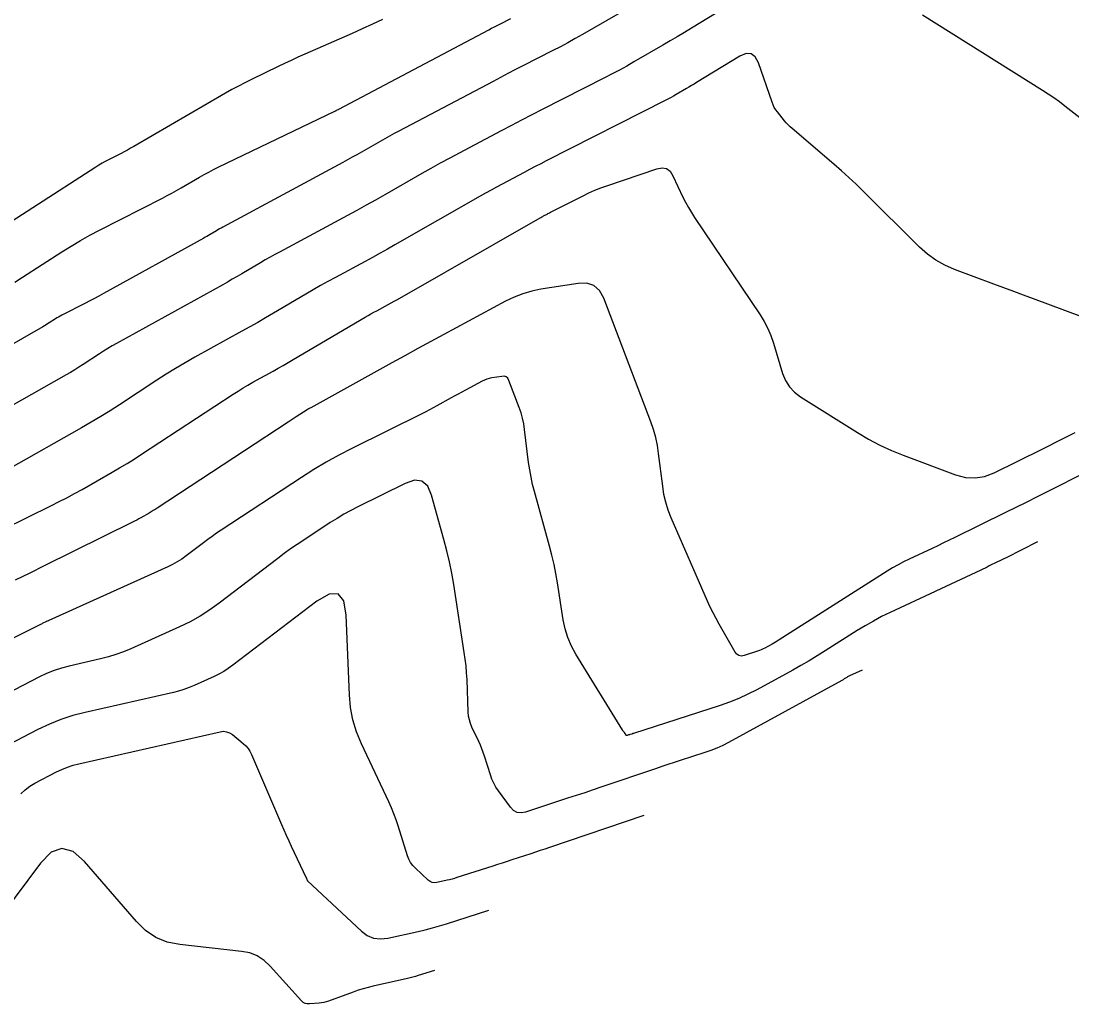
# Model space of a CAD drawing. Extents: x 1005228 to 1008882, y 1883389 to 1885754.
# Drawn here: x 1007701.9 to 1007873.1, y 1884017.7 to 1884177.9 of the extents above; entities that cross this region are included whole.
import ezdxf

# ---------------------------------------------------------------- set-up
doc = ezdxf.new("R2010")
doc.units = 0
doc.layers.add('C-ANNO-NOTE', color=7, linetype='Continuous')
doc.layers.add('S_BRIDGE', color=7, linetype='Continuous')

msp = doc.modelspace()

# ---------------------------------------------------------------- linework, layer by layer
at = {"layer": 'C-ANNO-NOTE'}
for points in [[(1007828.2, 1884187.18), (1007811.14, 1884176.75), (1007809.98, 1884176.05), (1007808.81, 1884175.35), (1007807.64, 1884174.66), (1007806.47, 1884173.97), (1007801.76, 1884171.24), (1007800.58, 1884170.57), (1007799.39, 1884169.91), (1007798.19, 1884169.27), (1007796.99, 1884168.65), (1007786.79, 1884163.47), (1007785.12, 1884162.61), (1007783.46, 1884161.75), (1007781.8, 1884160.89), (1007780.14, 1884160.02), (1007773.28, 1884156.39), (1007771.75, 1884155.57), (1007770.22, 1884154.74), (1007768.7, 1884153.89), (1007767.19, 1884153.04), (1007761.17, 1884149.59), (1007759.66, 1884148.73), (1007758.14, 1884147.88), (1007756.62, 1884147.05), (1007755.1, 1884146.22), (1007744.05, 1884140.26), (1007743.27, 1884139.83), (1007742.49, 1884139.4), (1007741.72, 1884138.96), (1007740.95, 1884138.51), (1007737.89, 1884136.7), (1007737.12, 1884136.25), (1007736.35, 1884135.81), (1007735.57, 1884135.37), (1007734.8, 1884134.93), (1007717.46, 1884125.34), (1007716.77, 1884124.95), (1007716.08, 1884124.54), (1007715.39, 1884124.12), (1007714.72, 1884123.68), (1007712.04, 1884121.92), (1007711.37, 1884121.49), (1007710.69, 1884121.06), (1007710, 1884120.65), (1007709.31, 1884120.25), (1007687.05, 1884107.63)], [(1007803.12, 1884181.34), (1007793.39, 1884175.71), (1007792.2, 1884175.03), (1007791, 1884174.36), (1007789.79, 1884173.72), (1007788.57, 1884173.09), (1007783.68, 1884170.6), (1007782.46, 1884169.98), (1007781.24, 1884169.35), (1007780.03, 1884168.71), (1007778.81, 1884168.07), (1007763.48, 1884159.96), (1007762.71, 1884159.55), (1007761.94, 1884159.13), (1007761.18, 1884158.71), (1007760.42, 1884158.28), (1007757.4, 1884156.55), (1007756.64, 1884156.12), (1007755.88, 1884155.69), (1007755.12, 1884155.27), (1007754.35, 1884154.86), (1007734.79, 1884144.31), (1007734.53, 1884144.16), (1007734.27, 1884144.02), (1007734.01, 1884143.87), (1007733.76, 1884143.72), (1007732.73, 1884143.11), (1007732.47, 1884142.96), (1007732.21, 1884142.81), (1007731.95, 1884142.67), (1007731.69, 1884142.52), (1007715.35, 1884133.48), (1007714.63, 1884133.08), (1007713.9, 1884132.69), (1007713.17, 1884132.31), (1007712.44, 1884131.93), (1007708.58, 1884129.96), (1007708.31, 1884129.82), (1007708.05, 1884129.67), (1007707.79, 1884129.52), (1007707.53, 1884129.36), (1007706.52, 1884128.71), (1007706.27, 1884128.55), (1007706.01, 1884128.39), (1007705.75, 1884128.23), (1007705.49, 1884128.08), (1007688.13, 1884118.13)], [(1007876.31, 1884160.61), (1007871.94, 1884164.03), (1007871.05, 1884164.71), (1007870.14, 1884165.37), (1007869.22, 1884166), (1007868.28, 1884166.6), (1007848.75, 1884178.83)], [(1007760.8, 1884178.13), (1007759.16, 1884177.37), (1007757.51, 1884176.63), (1007755.86, 1884175.89), (1007748.14, 1884172.48), (1007747.04, 1884171.99), (1007745.95, 1884171.49), (1007744.87, 1884170.98), (1007743.79, 1884170.47), (1007739.47, 1884168.39), (1007738.39, 1884167.85), (1007737.33, 1884167.3), (1007736.28, 1884166.73), (1007735.24, 1884166.14), (1007720.3, 1884157.45), (1007719.79, 1884157.16), (1007719.28, 1884156.88), (1007718.76, 1884156.6), (1007718.24, 1884156.33), (1007716.16, 1884155.27), (1007715.64, 1884155), (1007715.14, 1884154.72), (1007714.63, 1884154.42), (1007714.14, 1884154.11), (1007693.52, 1884140.82)], [(1007890, 1884123.99), (1007866.83, 1884132.65), (1007865.22, 1884133.25), (1007863.61, 1884133.85), (1007862, 1884134.45), (1007860.39, 1884135.04), (1007853.95, 1884137.43), (1007852.38, 1884138.1), (1007850.92, 1884138.92), (1007849.56, 1884139.9), (1007848.29, 1884141.04), (1007839.13, 1884150.14), (1007837.96, 1884151.29), (1007836.77, 1884152.41), (1007835.56, 1884153.5), (1007834.32, 1884154.58), (1007827.55, 1884160.36), (1007827.21, 1884160.66), (1007826.88, 1884160.98), (1007826.57, 1884161.32), (1007826.28, 1884161.66), (1007825.12, 1884163.09), (1007824.85, 1884163.45), (1007824.62, 1884163.83), (1007824.41, 1884164.24), (1007824.25, 1884164.66), (1007822.03, 1884171.08), (1007821.52, 1884172.06), (1007820.85, 1884172.57), (1007820.01, 1884172.6), (1007818.99, 1884172.17), (1007811.97, 1884167.87), (1007811.55, 1884167.62), (1007811.14, 1884167.37), (1007810.72, 1884167.13), (1007810.31, 1884166.88), (1007808.64, 1884165.92), (1007808.22, 1884165.68), (1007807.8, 1884165.44), (1007807.37, 1884165.22), (1007806.94, 1884165), (1007787.48, 1884155.1), (1007786.57, 1884154.64), (1007785.67, 1884154.17), (1007784.77, 1884153.7), (1007783.87, 1884153.23), (1007780.28, 1884151.33), (1007779.38, 1884150.85), (1007778.49, 1884150.36), (1007777.6, 1884149.87), (1007776.72, 1884149.37), (1007762.82, 1884141.42), (1007761.62, 1884140.74), (1007760.41, 1884140.06), (1007759.2, 1884139.39), (1007757.99, 1884138.74), (1007753.13, 1884136.11), (1007751.92, 1884135.45), (1007750.71, 1884134.78), (1007749.51, 1884134.09), (1007748.32, 1884133.4), (1007743.04, 1884130.29), (1007741.76, 1884129.54), (1007740.48, 1884128.8), (1007739.19, 1884128.07), (1007737.9, 1884127.35), (1007730.23, 1884123.1), (1007728.66, 1884122.21), (1007727.1, 1884121.29), (1007725.56, 1884120.34), (1007724.04, 1884119.36), (1007717.99, 1884115.38), (1007716.47, 1884114.4), (1007714.93, 1884113.45), (1007713.38, 1884112.52), (1007711.81, 1884111.61), (1007699.89, 1884104.85)], [(1007698.99, 1884095.03), (1007706.9, 1884098.94), (1007708.16, 1884099.58), (1007709.4, 1884100.23), (1007710.64, 1884100.9), (1007711.87, 1884101.58), (1007716.77, 1884104.36), (1007717.99, 1884105.07), (1007719.2, 1884105.79), (1007720.39, 1884106.53), (1007721.58, 1884107.3), (1007736.5, 1884117.11), (1007737.29, 1884117.61), (1007738.09, 1884118.11), (1007738.89, 1884118.58), (1007739.71, 1884119.04), (1007742.99, 1884120.86), (1007743.8, 1884121.32), (1007744.62, 1884121.78), (1007745.43, 1884122.25), (1007746.24, 1884122.72), (1007757.99, 1884129.65), (1007758.45, 1884129.92), (1007758.92, 1884130.18), (1007759.39, 1884130.44), (1007759.86, 1884130.7), (1007761.74, 1884131.72), (1007762.22, 1884131.97), (1007762.69, 1884132.23), (1007763.15, 1884132.49), (1007763.62, 1884132.76), (1007786.48, 1884145.84), (1007786.62, 1884145.91), (1007786.76, 1884145.99), (1007786.9, 1884146.07), (1007787.04, 1884146.14), (1007787.6, 1884146.44), (1007787.74, 1884146.51), (1007787.88, 1884146.59), (1007788.03, 1884146.66), (1007788.17, 1884146.73), (1007793.49, 1884149.44), (1007794.43, 1884149.9), (1007795.39, 1884150.32), (1007796.36, 1884150.71), (1007797.34, 1884151.06), (1007805.48, 1884153.82), (1007806.33, 1884153.99), (1007807.05, 1884153.85), (1007807.64, 1884153.42), (1007808.11, 1884152.7), (1007809.74, 1884149.22), (1007810.16, 1884148.36), (1007810.62, 1884147.52), (1007811.11, 1884146.69), (1007811.63, 1884145.89), (1007822.3, 1884130.04), (1007822.97, 1884128.95), (1007823.56, 1884127.82), (1007824.07, 1884126.64), (1007824.48, 1884125.43), (1007825.97, 1884120.49), (1007826.43, 1884119.32), (1007827.08, 1884118.29), (1007827.9, 1884117.4), (1007828.9, 1884116.65), (1007838.19, 1884110.83), (1007839.98, 1884109.77), (1007841.81, 1884108.81), (1007843.7, 1884107.94), (1007845.63, 1884107.16), (1007854.15, 1884103.97), (1007855.74, 1884103.54), (1007857.31, 1884103.45), (1007858.86, 1884103.7), (1007860.4, 1884104.28), (1007868.22, 1884108.14), (1007868.89, 1884108.47), (1007869.57, 1884108.81), (1007870.25, 1884109.15), (1007870.92, 1884109.48), (1007873.63, 1884110.84)], [(1007867.47, 1884093.02), (1007862.36, 1884090.45), (1007862.02, 1884090.28), (1007861.68, 1884090.11), (1007861.33, 1884089.94), (1007860.99, 1884089.77), (1007859.62, 1884089.1), (1007859.28, 1884088.93), (1007858.94, 1884088.76), (1007858.59, 1884088.6), (1007858.25, 1884088.44), (1007843.48, 1884081.52), (1007842.1, 1884080.85), (1007840.75, 1884080.13), (1007839.41, 1884079.37), (1007838.1, 1884078.57), (1007832.91, 1884075.27), (1007831.61, 1884074.46), (1007830.29, 1884073.66), (1007828.96, 1884072.89), (1007827.62, 1884072.14), (1007821.76, 1884068.93), (1007820.32, 1884068.19), (1007818.85, 1884067.51), (1007817.34, 1884066.91), (1007815.81, 1884066.37), (1007801.66, 1884061.81), (1007801.59, 1884061.79), (1007801.53, 1884061.77), (1007801.46, 1884061.75), (1007801.39, 1884061.72), (1007801.11, 1884061.63), (1007801.05, 1884061.61), (1007801, 1884061.59), (1007800.94, 1884061.57), (1007800.89, 1884061.56), (1007800.67, 1884061.48), (1007800.62, 1884061.47), (1007800.57, 1884061.48), (1007800.53, 1884061.5), (1007800.5, 1884061.54), (1007800.2, 1884061.95), (1007800.14, 1884062.03), (1007800.08, 1884062.11), (1007800.02, 1884062.2), (1007799.97, 1884062.29), (1007792.32, 1884074.71), (1007791.6, 1884076.04), (1007791.01, 1884077.42), (1007790.56, 1884078.85), (1007790.25, 1884080.33), (1007789.31, 1884086.36), (1007789.05, 1884087.87), (1007788.75, 1884089.36), (1007788.4, 1884090.85), (1007788.02, 1884092.32), (1007785.56, 1884101.22), (1007785.25, 1884102.39), (1007785, 1884103.57), (1007784.78, 1884104.76), (1007784.61, 1884105.96), (1007783.95, 1884111.34), (1007783.81, 1884112.26), (1007783.62, 1884113.16), (1007783.37, 1884114.05), (1007783.06, 1884114.92), (1007781.38, 1884119.35), (1007781.2, 1884119.68), (1007780.95, 1884119.9), (1007780.63, 1884120.01), (1007780.25, 1884120), (1007778.6, 1884119.74), (1007778.19, 1884119.66), (1007777.8, 1884119.54), (1007777.41, 1884119.4), (1007777.04, 1884119.21), (1007774.3, 1884117.74), (1007773.72, 1884117.43), (1007773.14, 1884117.12), (1007772.57, 1884116.8), (1007771.99, 1884116.48), (1007769.65, 1884115.18), (1007769.07, 1884114.86), (1007768.48, 1884114.55), (1007767.89, 1884114.24), (1007767.3, 1884113.94), (1007755.81, 1884108.23), (1007753.72, 1884107.15), (1007751.66, 1884106.01), (1007749.63, 1884104.81), (1007747.64, 1884103.54), (1007734.51, 1884094.91), (1007733.78, 1884094.42), (1007733.05, 1884093.92), (1007732.34, 1884093.4), (1007731.64, 1884092.87), (1007728.84, 1884090.74), (1007728.13, 1884090.23), (1007727.39, 1884089.76), (1007726.63, 1884089.33), (1007725.84, 1884088.95), (1007706.46, 1884080.19), (1007706.43, 1884080.18), (1007706.4, 1884080.17), (1007706.37, 1884080.16), (1007706.34, 1884080.15), (1007706.22, 1884080.12), (1007706.19, 1884080.12), (1007706.16, 1884080.11), (1007706.13, 1884080.09), (1007706.1, 1884080.08), (1007705.38, 1884079.71), (1007705.25, 1884079.64), (1007705.13, 1884079.58), (1007705, 1884079.51), (1007704.87, 1884079.45), (1007682.49, 1884068.28)], [(1007838.9, 1884072.14), (1007836.88, 1884071.2), (1007836.77, 1884071.14), (1007836.66, 1884071.08), (1007836.55, 1884071.02), (1007836.44, 1884070.95), (1007836.02, 1884070.69), (1007835.91, 1884070.62), (1007835.81, 1884070.55), (1007835.7, 1884070.49), (1007835.59, 1884070.43), (1007817.16, 1884060.34), (1007816.23, 1884059.85), (1007815.27, 1884059.42), (1007814.3, 1884059.03), (1007813.31, 1884058.68), (1007809.29, 1884057.39), (1007808.29, 1884057.06), (1007807.29, 1884056.73), (1007806.29, 1884056.4), (1007805.29, 1884056.06), (1007796.52, 1884053.1), (1007795.13, 1884052.63), (1007793.74, 1884052.16), (1007792.35, 1884051.7), (1007790.96, 1884051.24), (1007784.11, 1884049), (1007783.39, 1884048.86), (1007782.74, 1884048.95), (1007782.16, 1884049.26), (1007781.65, 1884049.79), (1007779.7, 1884052.45), (1007779.28, 1884053.06), (1007778.92, 1884053.71), (1007778.62, 1884054.38), (1007778.37, 1884055.07), (1007777.42, 1884058.11), (1007777.21, 1884058.72), (1007776.99, 1884059.32), (1007776.75, 1884059.92), (1007776.48, 1884060.5), (1007775.38, 1884062.83), (1007775.14, 1884063.42), (1007774.96, 1884064.02), (1007774.84, 1884064.64), (1007774.78, 1884065.28), (1007774.57, 1884070.61), (1007774.5, 1884071.71), (1007774.41, 1884072.81), (1007774.29, 1884073.91), (1007774.13, 1884075), (1007772.4, 1884086.08), (1007772.08, 1884087.92), (1007771.71, 1884089.76), (1007771.29, 1884091.58), (1007770.82, 1884093.39), (1007768.81, 1884100.63), (1007768.17, 1884102.1), (1007767.23, 1884102.91), (1007766, 1884103.06), (1007764.48, 1884102.56), (1007756.78, 1884098.73), (1007755.63, 1884098.14), (1007754.51, 1884097.52), (1007753.4, 1884096.86), (1007752.31, 1884096.16), (1007747.99, 1884093.32), (1007746.91, 1884092.61), (1007745.85, 1884091.87), (1007744.81, 1884091.11), (1007743.77, 1884090.34), (1007734.22, 1884083.05), (1007732.69, 1884081.95), (1007731.11, 1884080.94), (1007729.47, 1884080.02), (1007727.77, 1884079.2), (1007719.83, 1884075.61), (1007718.62, 1884075.1), (1007717.4, 1884074.66), (1007716.16, 1884074.27), (1007714.9, 1884073.95), (1007709.8, 1884072.8), (1007708.54, 1884072.47), (1007707.31, 1884072.06), (1007706.11, 1884071.58), (1007704.93, 1884071.02), (1007685.78, 1884061.08)], [(1007803.37, 1884048.43), (1007788.02, 1884043.24), (1007787.25, 1884042.98), (1007786.48, 1884042.72), (1007785.71, 1884042.47), (1007784.94, 1884042.22), (1007781.86, 1884041.21), (1007781.09, 1884040.95), (1007780.32, 1884040.7), (1007779.55, 1884040.45), (1007778.78, 1884040.2), (1007772.94, 1884038.33), (1007772.54, 1884038.2), (1007772.14, 1884038.09), (1007771.73, 1884037.98), (1007771.32, 1884037.89), (1007769.68, 1884037.52), (1007769.28, 1884037.48), (1007768.91, 1884037.53), (1007768.56, 1884037.68), (1007768.24, 1884037.92), (1007766.16, 1884039.86), (1007765.74, 1884040.3), (1007765.39, 1884040.78), (1007765.11, 1884041.3), (1007764.89, 1884041.87), (1007763.37, 1884046.74), (1007763.03, 1884047.75), (1007762.67, 1884048.73), (1007762.27, 1884049.71), (1007761.83, 1884050.67), (1007757.37, 1884060.13), (1007756.58, 1884062.05), (1007755.98, 1884064.02), (1007755.6, 1884066.04), (1007755.41, 1884068.11), (1007754.88, 1884081.11), (1007754.49, 1884083.4), (1007753.57, 1884084.54), (1007752.1, 1884084.52), (1007750.09, 1884083.36), (1007736.41, 1884072.92), (1007735.69, 1884072.4), (1007734.94, 1884071.92), (1007734.17, 1884071.49), (1007733.37, 1884071.1), (1007730.12, 1884069.63), (1007729.3, 1884069.29), (1007728.46, 1884068.98), (1007727.61, 1884068.72), (1007726.75, 1884068.5), (1007712.37, 1884065.24), (1007710.38, 1884064.72), (1007708.44, 1884064.08), (1007706.55, 1884063.32), (1007704.7, 1884062.43), (1007696.33, 1884058.09)], [(1007701.89, 1884051.97), (1007702.59, 1884052.63), (1007703.36, 1884053.21), (1007704.2, 1884053.71), (1007707.7, 1884055.53), (1007708.59, 1884055.95), (1007709.49, 1884056.32), (1007710.42, 1884056.62), (1007711.37, 1884056.87), (1007734.37, 1884062.09), (1007734.91, 1884062.16), (1007735.42, 1884062.1), (1007735.91, 1884061.92), (1007736.36, 1884061.62), (1007738.13, 1884060.17), (1007738.55, 1884059.79), (1007738.91, 1884059.37), (1007739.21, 1884058.9), (1007739.46, 1884058.4), (1007744.35, 1884047), (1007744.74, 1884046.11), (1007745.14, 1884045.22), (1007745.54, 1884044.33), (1007745.95, 1884043.45), (1007748.4, 1884038.26), (1007748.42, 1884038.22), (1007748.43, 1884038.18), (1007748.45, 1884038.14), (1007748.46, 1884038.1), (1007748.51, 1884037.94), (1007748.53, 1884037.9), (1007748.55, 1884037.86), (1007748.57, 1884037.83), (1007748.6, 1884037.8), (1007757.38, 1884029.61), (1007758.33, 1884028.9), (1007759.36, 1884028.47), (1007760.47, 1884028.32), (1007761.65, 1884028.45), (1007766.6, 1884029.55), (1007767.78, 1884029.82), (1007768.94, 1884030.12), (1007770.1, 1884030.45), (1007771.24, 1884030.8), (1007778.12, 1884033.01)]]:
    msp.add_lwpolyline(points, dxfattribs=at)
at = {"layer": 'S_BRIDGE'}
for points in [[(1007700.91, 1884135.35), (1007702.15, 1884136.14), (1007708.6, 1884140.3), (1007710.1, 1884141.24), (1007711.62, 1884142.14), (1007713.17, 1884143), (1007714.73, 1884143.82), (1007724.99, 1884149.05), (1007725.76, 1884149.45), (1007726.52, 1884149.85), (1007727.28, 1884150.27), (1007728.03, 1884150.7), (1007731.02, 1884152.44), (1007731.77, 1884152.87), (1007732.53, 1884153.28), (1007733.29, 1884153.68), (1007734.07, 1884154.06), (1007753.16, 1884163.26), (1007753.2, 1884163.28), (1007753.25, 1884163.31), (1007753.3, 1884163.33), (1007753.34, 1884163.36), (1007753.6, 1884163.5), (1007753.62, 1884163.51), (1007753.66, 1884163.53), (1007753.67, 1884163.53), (1007753.67, 1884163.54), (1007778.13, 1884176.47), (1007778.58, 1884176.71), (1007779.03, 1884176.94), (1007779.47, 1884177.17), (1007779.92, 1884177.4), (1007781.73, 1884178.32)], [(1007882.32, 1884107.85), (1007868.97, 1884101.14), (1007867.3, 1884100.3), (1007865.62, 1884099.46), (1007863.94, 1884098.63), (1007862.27, 1884097.8), (1007854.04, 1884093.75), (1007853.12, 1884093.29), (1007852.19, 1884092.85), (1007851.26, 1884092.4), (1007850.33, 1884091.96), (1007846.6, 1884090.22), (1007845.68, 1884089.77), (1007844.77, 1884089.29), (1007843.88, 1884088.78), (1007843, 1884088.24), (1007825.39, 1884077.05), (1007825.11, 1884076.87), (1007824.82, 1884076.7), (1007824.54, 1884076.53), (1007824.25, 1884076.37), (1007823.08, 1884075.73), (1007822.79, 1884075.58), (1007822.49, 1884075.44), (1007822.18, 1884075.32), (1007821.87, 1884075.21), (1007819.69, 1884074.51), (1007819.25, 1884074.43), (1007818.86, 1884074.5), (1007818.53, 1884074.71), (1007818.26, 1884075.06), (1007815.63, 1884079.63), (1007815.13, 1884080.54), (1007814.64, 1884081.46), (1007814.19, 1884082.39), (1007813.76, 1884083.34), (1007807.84, 1884096.97), (1007807.35, 1884098.21), (1007806.95, 1884099.48), (1007806.65, 1884100.77), (1007806.44, 1884102.09), (1007805.78, 1884107.42), (1007805.58, 1884108.74), (1007805.3, 1884110.04), (1007804.94, 1884111.32), (1007804.5, 1884112.58), (1007796.83, 1884132.75), (1007796.16, 1884133.98), (1007795.25, 1884134.79), (1007794.09, 1884135.18), (1007792.69, 1884135.15), (1007786.61, 1884134.19), (1007785.11, 1884133.88), (1007783.66, 1884133.46), (1007782.24, 1884132.92), (1007780.86, 1884132.25), (1007770.8, 1884126.84), (1007768.67, 1884125.69), (1007766.55, 1884124.54), (1007764.43, 1884123.37), (1007762.31, 1884122.2), (1007749.61, 1884115.14), (1007749.52, 1884115.09), (1007749.43, 1884115.05), (1007749.34, 1884115), (1007749.25, 1884114.95), (1007748.89, 1884114.77), (1007748.8, 1884114.73), (1007748.71, 1884114.68), (1007748.62, 1884114.63), (1007748.54, 1884114.57), (1007746.74, 1884113.39), (1007746.42, 1884113.18), (1007746.09, 1884112.96), (1007745.76, 1884112.75), (1007745.43, 1884112.53), (1007724.13, 1884098.53), (1007723.81, 1884098.32), (1007723.48, 1884098.12), (1007723.15, 1884097.92), (1007722.81, 1884097.72), (1007721.46, 1884096.96), (1007721.12, 1884096.77), (1007720.78, 1884096.59), (1007720.44, 1884096.41), (1007720.09, 1884096.23), (1007705.7, 1884089.11), (1007703.35, 1884087.94), (1007701, 1884086.78)], [(1007769.26, 1884023.19), (1007766.64, 1884022.35), (1007766.2, 1884022.21), (1007765.76, 1884022.09), (1007765.31, 1884021.97), (1007764.87, 1884021.87), (1007759.28, 1884020.62), (1007758.46, 1884020.43), (1007757.64, 1884020.21), (1007756.84, 1884019.96), (1007756.04, 1884019.68), (1007752.02, 1884018.21), (1007751.64, 1884018.09), (1007751.27, 1884017.99), (1007750.88, 1884017.92), (1007750.49, 1884017.87), (1007748.93, 1884017.73), (1007748.55, 1884017.73), (1007748.21, 1884017.82), (1007747.9, 1884017.99), (1007747.62, 1884018.24), (1007742.52, 1884023.91), (1007741.53, 1884024.84), (1007740.42, 1884025.55), (1007739.2, 1884026.04), (1007737.86, 1884026.3), (1007727.81, 1884027.41), (1007725.76, 1884027.82), (1007723.89, 1884028.58), (1007722.21, 1884029.69), (1007720.72, 1884031.15), (1007712.27, 1884040.96), (1007710.42, 1884042.58), (1007708.6, 1884043.07), (1007706.82, 1884042.45), (1007705.09, 1884040.7), (1007694.89, 1884027.02)]]:
    msp.add_lwpolyline(points, dxfattribs=at)

doc.saveas('drawing.dxf')
